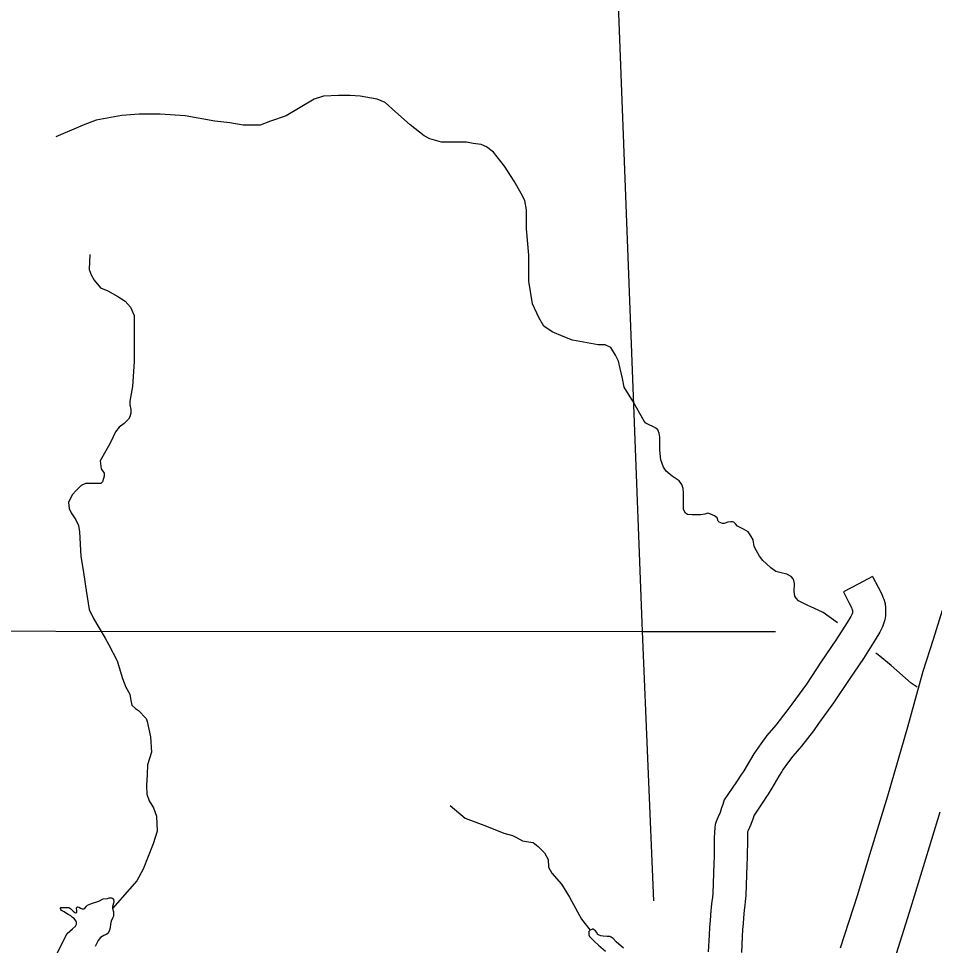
# Model space of a CAD drawing. Extents: x 1720274 to 1751788, y 372074 to 391887.
# Drawn here: x 1732055 to 1732711, y 379350 to 380014 of the extents above; entities that cross this region are included whole.
import ezdxf

# ---------------------------------------------------------------- set-up
doc = ezdxf.new("R2010")
doc.units = 0
for name, color, linetype in [('Level 10', 7, 'Continuous'), ('Level 35', 7, 'Continuous'), ('Level 46', 7, 'Continuous'), ('Level 5', 7, 'Continuous')]:
    doc.layers.add(name, color=color, linetype=linetype)

msp = doc.modelspace()

# ---------------------------------------------------------------- linework, layer by layer
at = {"layer": 'Level 10'}
for points in [[(1732716.69, 379589.88), (1732710.34, 379569.06), (1732702.78, 379546.04), (1732691.91, 379506.18), (1732677.46, 379456.73), (1732665.53, 379417.74), (1732655.66, 379385.22), (1732643.6, 379347.64)], [(1732681.21, 379335.59), (1732693.37, 379373.45), (1732703.32, 379406.23), (1732715.3, 379445.42)]]:
    msp.add_lwpolyline(points, dxfattribs=at)
at = {"layer": 'Level 35'}
for points in [[(1732431.31, 379793.67), (1732427.56, 379799.92), (1732422.97, 379809.52), (1732420.47, 379825.8), (1732420.47, 379844.57), (1732418.81, 379863.35), (1732418.81, 379877.12), (1732417.55, 379883.8), (1732415.05, 379888.81), (1732410.05, 379897.57), (1732402.96, 379908.42), (1732395.04, 379918.43), (1732390.04, 379922.19), (1732386.29, 379923.86), (1732380.45, 379924.69), (1732375.86, 379925.53), (1732367.94, 379925.53), (1732362.52, 379925.53), (1732357.94, 379925.53), (1732349.6, 379928.03), (1732345.43, 379930.12), (1732335.42, 379938.04), (1732325, 379947.23), (1732317.5, 379953.9), (1732311.66, 379956.41), (1732299.57, 379958.49), (1732292.48, 379958.91), (1732284.14, 379958.91), (1732273.3, 379958.49), (1732266.63, 379956.41), (1732246.62, 379944.3), (1732235.37, 379940.55), (1732227.86, 379937.63), (1732222.02, 379937.63), (1732215.77, 379937.63), (1732206.18, 379939.3), (1732195.34, 379940.55), (1732174.08, 379944.3), (1732156.15, 379945.56), (1732141.14, 379945.56), (1732128.64, 379944.72), (1732110.29, 379941.38), (1732101.12, 379937.63), (1732081.53, 379929.28)], [(1732105.87, 379845.02), (1732105.44, 379834.31), (1732106.73, 379830.45), (1732108.87, 379826.59), (1732113.58, 379821.02), (1732118.72, 379818.87), (1732126, 379815.01), (1732131.14, 379811.58), (1732135, 379807.3), (1732137.57, 379801.29), (1732137.57, 379789.72), (1732137.57, 379768.28), (1732136.28, 379750.27), (1732134.57, 379739.96), (1732134.57, 379737.32), (1732135.09, 379733.89), (1732135.09, 379731.26), (1732134.57, 379728.62), (1732133.51, 379727.04), (1732130.35, 379723.87), (1732126.93, 379721.24), (1732124.29, 379717.81), (1732122.45, 379714.38), (1732120.08, 379709.37), (1732117.18, 379704.36), (1732113.23, 379696.98), (1732114.02, 379691.44), (1732116.12, 379688.27), (1732116.12, 379686.16), (1732115.6, 379684.32), (1732114.81, 379681.95), (1732113.75, 379680.89), (1732111.91, 379680.89), (1732108.48, 379680.89), (1732106.38, 379680.89), (1732104.27, 379680.89), (1732102.69, 379680.89), (1732099.53, 379679.31), (1732096.37, 379676.14), (1732093.2, 379672.72), (1732090.57, 379667.18), (1732091.1, 379662.96), (1732092.41, 379659.8), (1732095.84, 379654.79), (1732097.68, 379650.83), (1732098.47, 379646.08), (1732099.26, 379628.42), (1732101.11, 379618.66), (1732102.42, 379608.9), (1732103.22, 379604.16), (1732105.32, 379590.45), (1732108.48, 379584.12), (1732112.17, 379577.53), (1732116.91, 379569.88), (1732119.55, 379565.13), (1732125.35, 379553.79), (1732129.3, 379541.14), (1732131.67, 379534.81), (1732134.57, 379529.8), (1732135.09, 379525.31), (1732135.88, 379521.89), (1732138.52, 379519.51), (1732140.63, 379518.2), (1732146.16, 379512.39), (1732146.95, 379510.28), (1732149.32, 379499.21), (1732150.11, 379488.13), (1732147.21, 379479.17), (1732146.95, 379472.31), (1732146.42, 379464.4), (1732146.68, 379458.07), (1732148.27, 379453.33), (1732151.43, 379448.32), (1732153.53, 379442.25), (1732154.06, 379431.71), (1732151.16, 379422.48), (1732144.05, 379404.28), (1732139.57, 379396.11), (1732134.3, 379390.04), (1732122.16, 379376.22)], [(1732641.55, 379581.01), (1732631.41, 379588.44), (1732624.82, 379591.54), (1732620.36, 379593.48), (1732613.77, 379596.78), (1732612.03, 379598.53), (1732611.06, 379600.08), (1732610.67, 379603.38), (1732610.86, 379609.2), (1732610.47, 379611.34), (1732609.89, 379612.5), (1732608.54, 379614.25), (1732605.24, 379615.8), (1732601.36, 379616.77), (1732597.48, 379617.74), (1732593.8, 379620.46), (1732590.51, 379623.56), (1732588.18, 379625.7), (1732585.66, 379628.8), (1732583.72, 379632.49), (1732581.97, 379635.59), (1732581.2, 379640.45), (1732579.65, 379643.36), (1732577.71, 379646.07), (1732574.22, 379648.01), (1732571.89, 379649.18), (1732569.95, 379650.34), (1732568.6, 379651.89), (1732567.43, 379653.06), (1732566.46, 379653.45), (1732566.08, 379653.45), (1732565.11, 379653.45), (1732563.17, 379653.06), (1732560.45, 379652.28), (1732559.29, 379652.28), (1732556.96, 379653.06), (1732556.19, 379653.83), (1732555.41, 379656.16), (1732553.47, 379657.72), (1732551.92, 379658.3), (1732550.18, 379659.07), (1732548.82, 379659.46), (1732546.5, 379658.88), (1732543.39, 379658.49), (1732540.1, 379658.3), (1732537.58, 379658.3), (1732534.09, 379658.69), (1732532.73, 379659.66), (1732531.18, 379662.18), (1732531.18, 379665.09), (1732531.18, 379667.22), (1732531.18, 379670.72), (1732531.18, 379674.02), (1732530.98, 379677.32), (1732530.02, 379680.03), (1732528.08, 379682.75), (1732523.23, 379686.05), (1732518.96, 379689.73), (1732517.03, 379692.45), (1732515.09, 379697.69), (1732514.28, 379704.78), (1732514.28, 379710), (1732514.28, 379714.17), (1732513.86, 379716.89), (1732512.82, 379719.39), (1732511.57, 379720.43), (1732509.9, 379721.48), (1732506.15, 379723.14), (1732504.27, 379724.19), (1732503.02, 379725.44), (1732494.68, 379740.25), (1732491.76, 379744.84), (1732488.85, 379749.85), (1732487.6, 379756.11), (1732485.93, 379763.2), (1732484.68, 379768.63), (1732482.59, 379772.8), (1732479.26, 379778.23), (1732475.09, 379780.31), (1732470.08, 379780.31), (1732451.74, 379783.65), (1732445.07, 379786.15), (1732437.15, 379789.49), (1732431.31, 379793.67)], [(1732698.7, 379534.88), (1732694.42, 379537.79), (1732680.08, 379550.4), (1732670.77, 379557.97), (1732669.12, 379559.22)], [(1732364.13, 379450.04), (1732374.87, 379441), (1732389.99, 379435.14), (1732402.43, 379430.26), (1732408.77, 379428.55), (1732411.21, 379427.33), (1732415.85, 379424.65), (1732420.24, 379423.91), (1732423.65, 379423.43), (1732427.07, 379420.5), (1732431.7, 379416.1), (1732434.39, 379411.22), (1732434.63, 379405.85), (1732436.83, 379401.45), (1732443.9, 379393.64), (1732449.51, 379384.36), (1732458.29, 379368.49), (1732464.38, 379360.53)], [(1732080.83, 379340.89), (1732089.5, 379358.23), (1732093.51, 379361.63), (1732095.52, 379363.39), (1732096.15, 379364.89), (1732096.15, 379366.65), (1732095.77, 379367.41), (1732094.64, 379368.92), (1732093.39, 379369.8), (1732092.13, 379370.93), (1732090.25, 379371.93), (1732088.99, 379372.69), (1732087.49, 379373.69), (1732085.6, 379374.7), (1732085.1, 379375.45), (1732084.85, 379376.08), (1732084.85, 379376.58), (1732084.97, 379376.84), (1732085.6, 379376.96), (1732086.98, 379376.96), (1732088.87, 379376.96), (1732090.88, 379376.96), (1732092.26, 379375.96), (1732093.77, 379374.32), (1732095.02, 379373.19), (1732095.77, 379372.94), (1732096.4, 379373.19), (1732096.53, 379373.44), (1732096.53, 379374.07), (1732096.4, 379375.08), (1732096.28, 379375.96), (1732096.28, 379376.71), (1732096.65, 379377.21), (1732097.03, 379377.34), (1732098.29, 379377.09), (1732099.04, 379376.33), (1732099.67, 379376.08), (1732100.42, 379375.83), (1732101.6, 379375.93), (1732102.18, 379376.21), (1732102.81, 379376.96), (1732103.44, 379377.72), (1732104.06, 379378.47), (1732105.44, 379379.1), (1732106.95, 379379.85)], [(1732106.95, 379379.85), (1732112.24, 379381.5), (1732115.46, 379383.18), (1732118.55, 379383.44), (1732119.71, 379383.69), (1732121.64, 379383.69), (1732122.42, 379383.31), (1732122.8, 379382.92), (1732122.93, 379380.73), (1732122.16, 379377.64), (1732122.16, 379376.22), (1732122.67, 379373.77), (1732122.67, 379372.23), (1732122.67, 379370.68), (1732122.03, 379369.26), (1732121, 379367.07), (1732120.61, 379364.88), (1732120.48, 379362.3), (1732119.71, 379359.85), (1732118.68, 379358.18), (1732117.52, 379357.41), (1732115.85, 379356.89), (1732113.4, 379355.34), (1732111.86, 379353.15), (1732109.67, 379349.03)], [(1732488.3, 379347.74), (1732482.93, 379352.38), (1732480.85, 379354.68), (1732479.57, 379355.65), (1732479.07, 379355.89), (1732478.51, 379356.04), (1732476.53, 379356.1), (1732473.7, 379356.23), (1732471.93, 379356.63), (1732470.76, 379357.03), (1732470, 379357.5), (1732469.02, 379359.21), (1732468.29, 379360.19), (1732466.83, 379361.17), (1732466.72, 379361.23), (1732466.57, 379361.28), (1732466.2, 379361.27), (1732465.89, 379361.24), (1732465.61, 379361.17), (1732464.38, 379360.53), (1732463.71, 379359.96), (1732463.5, 379359.64), (1732463.41, 379359.21), (1732463.41, 379357.99), (1732463.49, 379357.26), (1732463.9, 379356.04), (1732467.32, 379352.86), (1732470.49, 379349.93), (1732475.37, 379345.54)]]:
    msp.add_lwpolyline(points, dxfattribs=at)
at = {"layer": 'Level 46'}
for points in [[(1732666.87, 379614.16), (1732656.37, 379608.67), (1732645.87, 379603.17), (1732649.84, 379595.6), (1732651.68, 379591.97), (1732652.03, 379591.02), (1732652.44, 379589.91), (1732652.44, 379589.44), (1732652.44, 379588.67), (1732652.42, 379588.34), (1732652.36, 379588.16), (1732652.07, 379587.41), (1732651.2, 379585.55), (1732648.61, 379581.3), (1732640.43, 379568.41), (1732630.25, 379553.45), (1732619.36, 379537.06), (1732608.88, 379522.64), (1732605.44, 379517.76), (1732597.54, 379507.64), (1732591.1, 379500.18), (1732586.65, 379494.23), (1732583.27, 379489.43), (1732581.66, 379487.01), (1732579.26, 379483.06), (1732574.49, 379474.92), (1732571.88, 379470.91), (1732570.3, 379468.35), (1732569.33, 379466.86), (1732560.56, 379453.97), (1732559.41, 379450.82), (1732558.99, 379449.47), (1732558.64, 379448.3), (1732557.47, 379445.08), (1732556.09, 379441.87), (1732555.33, 379440.3), (1732554.61, 379438.55), (1732554.01, 379436.42), (1732553.68, 379434.07), (1732553.51, 379430.95), (1732553.36, 379426.68), (1732553.16, 379413.28), (1732552.98, 379408.42), (1732552.27, 379387.04), (1732551.99, 379383.93), (1732551.64, 379381.36), (1732551.11, 379377.13), (1732550.72, 379371.3), (1732550.35, 379367.22), (1732549.94, 379362.69), (1732549.65, 379357.02), (1732549.05, 379345.19)], [(1732666.87, 379614.16), (1732670.9, 379606.46), (1732673.44, 379601.46), (1732674.25, 379599.27), (1732674.77, 379597.86), (1732675.88, 379594.7), (1732676.14, 379591.79), (1732676.14, 379590.43), (1732676.14, 379589.44), (1732676.14, 379587.88), (1732676.01, 379585.86), (1732675.66, 379583.21), (1732674.73, 379580.29), (1732673.87, 379578.07), (1732672.1, 379574.3), (1732668.74, 379568.79), (1732660.23, 379555.38), (1732649.92, 379540.23), (1732638.82, 379523.54), (1732628.15, 379508.85), (1732624.48, 379503.64), (1732615.86, 379492.59), (1732609.57, 379485.32), (1732605.84, 379480.32), (1732602.83, 379476.04), (1732601.66, 379474.29), (1732599.61, 379470.91), (1732594.66, 379462.46), (1732591.89, 379458.22), (1732590.33, 379455.68), (1732589.07, 379453.74), (1732581.83, 379443.1), (1732581.63, 379442.48), (1732581.15, 379440.87), (1732579.52, 379436.36), (1732577.66, 379432.02), (1732577.26, 379431.21), (1732577.18, 379429.86), (1732577.05, 379426.09), (1732576.86, 379412.66), (1732576.66, 379407.58), (1732575.94, 379385.59), (1732575.55, 379381.25), (1732575.14, 379378.28), (1732574.71, 379374.86), (1732574.34, 379369.42), (1732573.95, 379365.1), (1732573.59, 379361.02), (1732573.31, 379355.81), (1732572.76, 379344.71)]]:
    msp.add_lwpolyline(points, dxfattribs=at)
at = {"layer": 'Level 5'}
for points in [[(1732469.34, 380417.88), (1732501.56, 379574.74)], [(1731660.67, 379575.2), (1732501.56, 379574.74)], [(1732501.56, 379574.74), (1732597.31, 379574.79)], [(1732501.56, 379574.74), (1732509.85, 379381.55)]]:
    msp.add_lwpolyline(points, dxfattribs=at)

doc.saveas('drawing.dxf')
